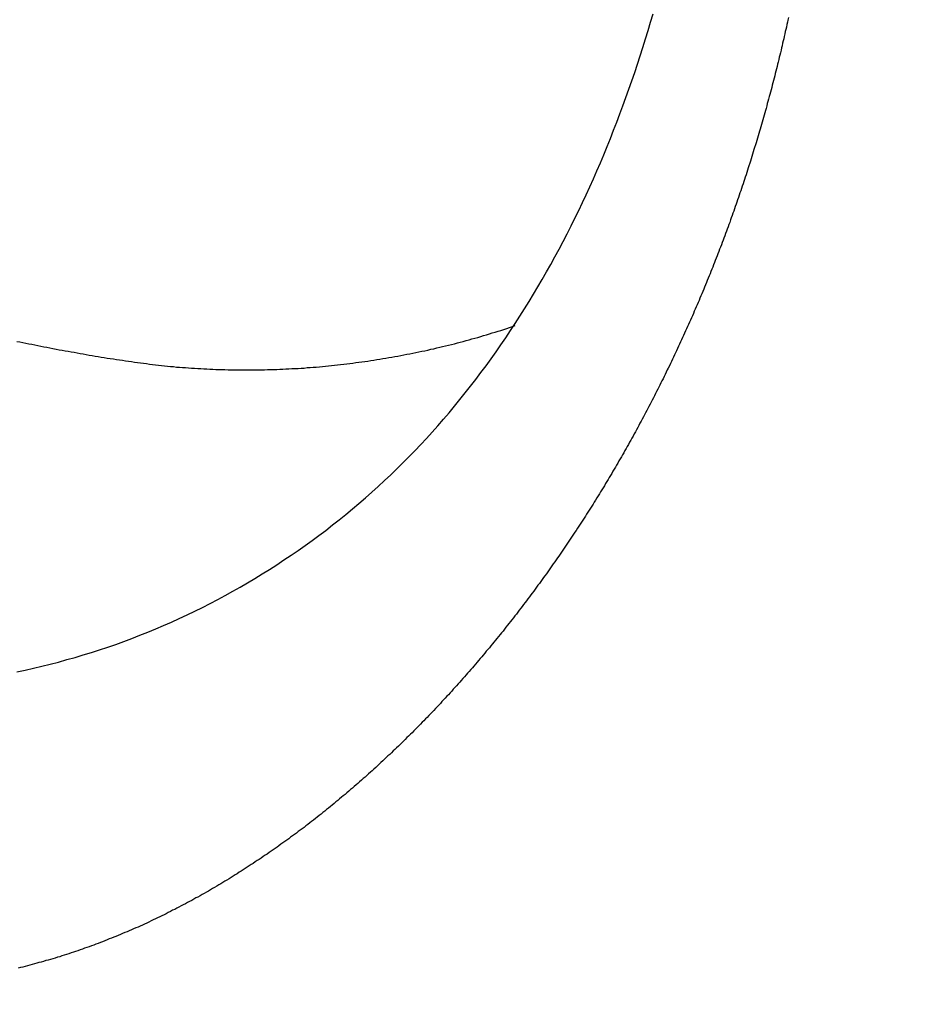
# Model space of a CAD drawing. Header units: millimetres. Extents: x -604189 to 881711, y -381903 to -7297.
# Tile 890 of 1056: x -558556 to -558510, y -165594 to -165544. Entities that reach past the tile are written whole.
import ezdxf

# ---------------------------------------------------------------- set-up
doc = ezdxf.new("R2010")
doc.units = ezdxf.units.MM
doc.header["$LTSCALE"] = 100
doc.linetypes.add('0.5_0.5', pattern=[1, 0.5, -0.5])
doc.linetypes.add('ACAD_ISO04W100', pattern=[30.5, 24, -3, 0.5, -3])
doc.layers.get('Defpoints').update_dxf_attribs({"color": 30})
doc.layers.add('OPIS', color=7, linetype='Continuous')
doc.layers.add('strop osie', color=80, linetype='ACAD_ISO04W100', lineweight=5)
doc.styles.get("Standard").update_dxf_attribs({"font": 'romans.shx', "width": 0.5})
doc.dimstyles.new('1 50', dxfattribs={"dimtxt": 150, "dimasz": 80, "dimexe": 1, "dimexo": 1, "dimgap": 20, "dimtad": 1, "dimdec": 0, "dimlfac": 0.1, "dimtxsty": 'Standard', "dimblk": 'ARCHTICK', "dimcen": 200, "dimclrd": 2, "dimadec": 1, "dimazin": 0, "dimtfac": 1, "dimtdec": 0, "dimtmove": 0, "dimatfit": 3, "dimldrblk": 'ARCHTICK', "dimfxl": 120, "dimfxlon": 1, "dimtfill": 1, "dimarcsym": 0})

# ---------------------------------------------------------------- blocks, each defined once
blk = doc.blocks.new('_ArchTick')
at = {"layer": 'strop osie', "color": 0, "const_width": 0.15}
blk.add_lwpolyline([(-0.5, -0.5), (0.5, 0.5)], dxfattribs=at)
blk = doc.blocks.new('*D3294')
at = {"layer": 'Defpoints', "color": 0, "linetype": 'ByBlock', "lineweight": 5, "transparency": 16777216}
for p in [(-595783.126, -159420.303), (-593748.924, -159420.303), (-552118.935, -179940.303)]:
    blk.add_point(p, dxfattribs=at)
at = {"layer": 'OPIS', "color": 0, "linetype": 'Continuous', "lineweight": -2, "transparency": 16777216}
for p, q in [((-595723.126, -159420.303), (-595784.126, -159420.303)), ((-595723.126, -179940.303), (-595784.126, -179940.303))]:
    blk.add_line(p, q, dxfattribs=at)
at = {"layer": 'OPIS', "color": 2, "lineweight": -2, "transparency": 16777216}
blk.add_line((-595783.126, -179940.303), (-595783.126, -159420.303), dxfattribs=at)
at = {"layer": 'OPIS', "color": 2, "linetype": 'ByBlock', "lineweight": -2, "transparency": 16777216, "xscale": 80, "yscale": 80, "zscale": 80}
for p, rotation in [((-595783.126, -159420.303), 90), ((-595783.126, -179940.303), 270)]:
    blk.add_blockref('_ArchTick', p, dxfattribs=dict(at, rotation=rotation))
at = {"layer": 'OPIS', "color": 0, "linetype": 'ByBlock', "lineweight": 13, "transparency": 16777216, "insert": (-595878.126, -169680.303), "char_height": 150, "attachment_point": 5, "rotation": 90, "bg_fill": 3, "box_fill_scale": 1.1, "bg_fill_color": 256, "bg_fill_true_color": 13158600, "bg_fill_transparency": 0}
blk.add_mtext('2052', dxfattribs=at)

msp = doc.modelspace()

# ---------------------------------------------------------------- hatches: boundary and pattern name
at = {"layer": 'OPIS', "linetype": 'ByBlock', "lineweight": 15}
h = msp.add_hatch(dxfattribs=at)
h.set_pattern_fill('ANSI37', color=0, scale=80, angle=45)
h.set_pattern_definition([(90, (-306927.96, 32475.8), (-254, 0), []), (180, (-306927.96, 32475.8), (-3e-14, -254), [])])
h.paths.add_polyline_path([(-559745.616, -168470.303), (-559845.616, -168470.303), (-559845.616, -168410.303), (-559745.616, -168410.303), (-559745.616, -168350.303), (-560845.616, -168350.303), (-560845.616, -168410.303), (-560745.616, -168410.303), (-560745.616, -168470.303, 0.267949), (-560295.616, -169249.726), (-560295.616, -169481.184, -0.414214), (-559952.679, -169824.121, -1), (-560638.553, -169824.121, -0.414214), (-560295.616, -169481.184), (-560295.616, -169249.726, -0.267949), (-560745.616, -168470.303), (-560845.616, -168470.303), (-560845.616, -168350.303), (-561118.924, -168350.303), (-561118.924, -172095.291), (-559553.922, -172095.29), (-559553.924, -168350.303), (-559745.616, -168350.303)])
h.paths.add_polyline_path([(-560989.238, -171970.288), (-560989.238, -171369.43), (-560514.238, -171369.43, -0.414232), (-560506.238, -171377.43), (-560506.238, -171961.436, -0.403374), (-560513.94, -171969.43), (-560989.238, -171969.43), (-560998.924, -171970.288)], flags=16)
h.paths.add_polyline_path([(-560569.238, -171447.43), (-560569.238, -171891.43, -0.414209), (-560619.237, -171941.43), (-560824.236, -171941.432, -0.414225), (-560874.238, -171891.432), (-560874.238, -171447.432, -0.414209), (-560824.238, -171397.432), (-560619.238, -171397.43, -0.414216)], flags=0)
h.paths.add_polyline_path([(-560754.738, -171692.272), (-560768.264, -171689.534), (-560778.52, -171674.091), (-560777.58, -171669.433), (-560791.338, -171669.433), (-560788.513, -171683.421), (-560780.618, -171695.311), (-560768.728, -171703.206), (-560754.738, -171706.031)], flags=0)
h.paths.add_polyline_path([(-560926.538, -171669.432), (-560944.038, -171669.432), (-560944.038, -171669.432), (-560938.912, -171681.806), (-560926.538, -171686.932)], flags=0)
h.paths.add_polyline_path([(-559553.926, -164304.92), (-559553.926, -164080.303), (-560998.924, -164080.303), (-560998.924, -164130.303), (-561051.758, -164130.303), (-561051.758, -164230.303), (-561112.409, -164230.303), (-561118.259, -165128.236), (-561111.758, -165130.303), (-561051.758, -165130.303), (-561051.758, -165230.303), (-560998.924, -165230.303), (-560998.924, -165930.303), (-560968.924, -165930.303), (-559691.758, -165930.303), (-559691.758, -166884.924, -0.259771), (-560368.468, -166480.303), (-560576.781, -166480.303, -0.694758), (-561118.924, -166682.141), (-561118.924, -167150.303), (-559553.924, -167150.303), (-559553.925, -165742.585, -0.501722), (-560517.887, -165023.753, -0.501722)])
h.paths.add_polyline_path([(-561051.758, -166930.303), (-561051.758, -167030.303), (-561111.758, -167030.303), (-561111.758, -166930.303)], flags=16)
h.paths.add_polyline_path([(-559553.926, -164304.92, 0.501722), (-560517.887, -165023.753, 0.501722), (-559553.925, -165742.585)], flags=17)
h.paths.add_polyline_path([(-559017.887, -165023.753, 0.331805), (-559553.926, -164304.92), (-559553.925, -165742.585, 0.331804)], flags=17)
h.paths.add_polyline_path([(-558393.92, -165930.303), (-559553.925, -165930.303), (-559553.924, -167030.303), (-558393.92, -167030.303)])
edge = h.paths.add_edge_path(flags=16)
edge.add_ellipse((-558869.257, -166529.058), major_axis=(0, 174.945), ratio=0.835608, start_angle=0, end_angle=180, ccw=False)
edge.add_line((-558869.023, -166354.089), (-558868.837, -166354.113))
edge.add_line((-558868.837, -166354.113), (-558551.758, -166354.113))
edge.add_ellipse((-558534.042, -166361.126), major_axis=(0, 22.068), ratio=0.905257, start_angle=0, end_angle=83.7318, ccw=False)
edge.add_line((-558534.042, -166339.058), (-558415.442, -166339.058))
edge.add_line((-558415.442, -166339.058), (-558415.442, -166719.058))
edge.add_line((-558415.442, -166719.058), (-558534.042, -166719.058))
edge.add_ellipse((-558534.042, -166696.99), major_axis=(0, 22.068), ratio=0.905257, start_angle=108.5291, end_angle=180, ccw=False)
edge.add_line((-558552.984, -166704.003), (-558869.257, -166704.003))
edge = h.paths.add_edge_path(flags=16)
edge.add_ellipse((-558655.149, -165473.071), major_axis=(119.577, 0), ratio=0.9754616, start_angle=134.53493, end_angle=225.46507, ccw=False)
edge.add_ellipse((-558571.362, -165553.094), major_axis=(-236.828, 0), ratio=0.9754616, start_angle=293.07706, end_angle=315.06459, ccw=False)
edge.add_ellipse((-558581.121, -165519.064), major_axis=(-200.962, 0), ratio=0.9754616, start_angle=268.86913, end_angle=294.41602, ccw=False)
edge.add_line((-558577.155, -165323.071), (-558434.725, -165323.071))
edge.add_line((-558434.725, -165323.071), (-558434.725, -165623.07))
edge.add_line((-558434.725, -165623.07), (-558577.155, -165623.07))
edge.add_ellipse((-558581.121, -165427.077), major_axis=(200.962, 0), ratio=0.9754616, start_angle=245.58398, end_angle=271.13087, ccw=False)
edge.add_ellipse((-558571.362, -165393.047), major_axis=(-236.828, 0), ratio=0.9754616, start_angle=404.93541, end_angle=426.92294, ccw=False)
h.paths.add_polyline_path([(-559691.758, -166075.303), (-560476.988, -166075.303, 0.131652), (-560368.468, -166480.303), (-559691.758, -166480.303)], flags=17)
h.paths.add_polyline_path([(-560476.988, -166075.303), (-559691.758, -166075.303), (-559691.758, -165930.303), (-560991.758, -165930.303), (-561051.758, -165930.303), (-561051.758, -166030.303), (-561118.924, -166030.303), (-561118.924, -166278.466, -0.694758), (-560576.781, -166480.303), (-560368.468, -166480.303, -0.131652)], flags=17)
h.paths.add_polyline_path([(-571773.92, -161590.543), (-574108.188, -161590.543), (-574098.917, -166615.286), (-571773.92, -166615.284)])
h.paths.add_polyline_path([(-559933.216, -164919.201), (-558639.203, -164919.201), (-558639.203, -164793.34), (-559933.216, -164793.34)], flags=25)
h.paths.add_polyline_path([(-560038.72, -166687.588), (-559732.99, -166687.588), (-559732.99, -166284.59), (-560038.72, -166284.59)], flags=25)
h.paths.add_polyline_path([(-559928.871, -165007.1), (-559413.75, -165007.1), (-559413.75, -164907.76), (-559928.871, -164907.76)], flags=9)
h.paths.add_polyline_path([(-559933.216, -164919.201), (-558639.203, -164919.201), (-558639.203, -164793.34), (-559933.216, -164793.34)], flags=25)
h.paths.add_polyline_path([(-560330.859, -165014.578), (-559994.182, -165014.578), (-559994.182, -164899.195), (-560330.859, -164899.195)], flags=24)
h.paths.add_polyline_path([(-560290.204, -164902.837), (-560108.354, -164902.837), (-560108.354, -164804.807), (-560290.204, -164804.807)], flags=24)
h.paths.add_polyline_path([(-560498.866, -166997.342), (-559983.744, -166997.342), (-559983.744, -166898.002), (-560498.866, -166898.002)], flags=24)
h.paths.add_polyline_path([(-560498.79, -166887.342), (-559655.724, -166887.342), (-559655.724, -166788.002), (-560498.79, -166788.002)], flags=24)
h.paths.add_polyline_path([(-560900.853, -167004.82), (-560564.177, -167004.82), (-560564.177, -166889.437), (-560900.853, -166889.437)], flags=24)
h.paths.add_polyline_path([(-560860.199, -166893.079), (-560678.349, -166893.079), (-560678.349, -166795.049), (-560860.199, -166795.049)], flags=24)
h.paths.add_polyline_path([(-560525.168, -170610.564), (-560010.047, -170610.564), (-560010.047, -170511.224), (-560525.168, -170511.224)], flags=24)
h.paths.add_polyline_path([(-560529.513, -170522.665), (-559444.307, -170522.665), (-559444.307, -170396.804), (-560529.513, -170396.804)], flags=9)
h.paths.add_polyline_path([(-560927.156, -170618.042), (-560590.479, -170618.042), (-560590.479, -170502.659), (-560927.156, -170502.659)], flags=24)
h.paths.add_polyline_path([(-560886.501, -170506.301), (-560704.651, -170506.301), (-560704.651, -170408.271), (-560886.501, -170408.271)], flags=24)
h.paths.add_polyline_path([(-560065.3, -168940.358), (-560065.3, -168600.658), (-560513.076, -168600.658), (-560513.076, -168940.358)], flags=24)
h.paths.add_polyline_path([(-559111.526, -164087.386), (-558760.99, -164087.386), (-558760.815, -164093.192), (-558760.644, -164098.997), (-558760.476, -164104.803), (-558760.311, -164110.608), (-558760.15, -164116.414), (-558759.991, -164122.22), (-558759.835, -164128.025), (-558759.683, -164133.831), (-558759.534, -164139.637), (-558759.387, -164145.443), (-558759.244, -164151.25), (-558759.104, -164157.056), (-558758.967, -164162.862), (-558758.833, -164168.669), (-558758.702, -164174.475), (-558758.575, -164180.282), (-558758.45, -164186.088), (-558758.328, -164191.895), (-558758.21, -164197.701), (-558758.094, -164203.508), (-558757.982, -164209.315), (-558757.872, -164215.122), (-558757.766, -164220.929), (-558757.663, -164226.736), (-558757.563, -164232.543), (-558757.465, -164238.35), (-558757.371, -164244.157), (-558757.28, -164249.965), (-558757.192, -164255.772), (-558757.107, -164261.579), (-558757.025, -164267.387), (-558756.946, -164273.194), (-558756.87, -164279.001), (-558756.797, -164284.809), (-558756.728, -164290.616), (-558756.661, -164296.424), (-558756.598, -164302.232), (-558756.538, -164308.039), (-558756.482, -164313.847), (-558756.428, -164319.654), (-558756.378, -164325.462), (-558756.332, -164331.27), (-558756.288, -164337.078), (-558756.248, -164342.885), (-558756.212, -164348.693), (-558756.178, -164354.501), (-558756.147, -164360.309), (-558756.118, -164366.117), (-558756.091, -164371.925), (-558756.066, -164377.733), (-558756.042, -164383.541), (-558756.02, -164389.348), (-558756.004, -164395.156), (-558755.999, -164400.964), (-558756.007, -164406.772), (-558756.031, -164412.58), (-558756.073, -164418.388), (-558756.132, -164424.195), (-558756.21, -164430.003), (-558756.308, -164435.81), (-558756.425, -164441.617), (-558756.562, -164447.423), (-558756.72, -164453.229), (-558756.898, -164459.034), (-558757.098, -164464.838), (-558757.32, -164470.642), (-558757.565, -164476.445), (-558757.837, -164482.247), (-558758.138, -164488.047), (-558758.47, -164493.845), (-558758.837, -164499.642), (-558759.241, -164505.435), (-558759.684, -164511.226), (-558760.175, -164517.014), (-558760.725, -164522.795), (-558761.35, -164528.569), (-558762.06, -164534.333), (-558762.874, -164540.084), (-558763.809, -164545.816), (-558764.883, -164551.524), (-558766.116, -164557.201), (-558767.538, -164562.832), (-558769.177, -164568.402), (-558771.062, -164573.894), (-558773.233, -164579.28), (-558775.735, -164584.521), (-558778.61, -164589.566), (-558781.897, -164594.354), (-558785.628, -164598.798), (-558789.808, -164602.827), (-558794.374, -164606.413), (-558799.255, -164609.556), (-558804.382, -164612.284), (-558809.694, -164614.629), (-558815.143, -164616.63), (-558820.694, -164618.326), (-558826.325, -164619.753), (-558832.011, -164620.95), (-558837.732, -164621.95), (-558843.479, -164622.786), (-558849.244, -164623.49), (-558855.021, -164624.092), (-558860.805, -164624.612), (-558866.595, -164625.056), (-558872.391, -164625.431), (-558878.19, -164625.744), (-558883.993, -164625.999), (-558889.798, -164626.204), (-558895.604, -164626.363), (-558901.411, -164626.484), (-558907.218, -164626.57), (-558913.026, -164626.629), (-558918.834, -164626.664), (-558924.642, -164626.683), (-558930.45, -164626.69), (-558936.258, -164626.691), (-558941.521, -164626.69), (-558946.785, -164626.685), (-558952.048, -164626.672), (-558957.312, -164626.645), (-558962.575, -164626.602), (-558967.838, -164626.537), (-558973.1, -164626.447), (-558978.362, -164626.327), (-558983.623, -164626.174), (-558988.883, -164625.983), (-558994.142, -164625.75), (-558999.398, -164625.47), (-559004.651, -164625.141), (-559009.9, -164624.756), (-559015.145, -164624.311), (-559020.383, -164623.802), (-559025.614, -164623.22), (-559030.834, -164622.543), (-559036.037, -164621.747), (-559041.216, -164620.812), (-559046.364, -164619.713), (-559051.466, -164618.424), (-559056.508, -164616.915), (-559061.47, -164615.16), (-559066.326, -164613.131), (-559071.043, -164610.799), (-559075.583, -164608.137), (-559079.894, -164605.121), (-559083.925, -164601.738), (-559087.622, -164597.995), (-559090.945, -164593.918), (-559093.905, -164589.566), (-559096.527, -164585.003), (-559098.839, -164580.275), (-559100.873, -164575.422), (-559102.662, -164570.472), (-559104.238, -164565.45), (-559105.625, -164560.373), (-559106.843, -164555.253), (-559107.915, -164550.1), (-559108.86, -164544.923), (-559109.695, -164539.726), (-559110.431, -164534.514), (-559111.082, -164529.291), (-559111.66, -164524.059), (-559112.176, -164518.821), (-559112.639, -164513.578), (-559113.058, -164508.331), (-559113.442, -164503.082), (-559113.794, -164497.83), (-559114.116, -164492.577), (-559114.412, -164487.322), (-559114.682, -164482.065), (-559114.93, -164476.808), (-559115.157, -164471.549), (-559115.363, -164466.29), (-559115.551, -164461.03), (-559115.72, -164455.769), (-559115.872, -164450.508), (-559116.007, -164445.246), (-559116.125, -164439.984), (-559116.227, -164434.721), (-559116.313, -164429.459), (-559116.383, -164424.196), (-559116.438, -164418.933), (-559116.477, -164413.669), (-559116.503, -164408.406), (-559116.515, -164403.142), (-559116.515, -164397.879), (-559116.505, -164392.616), (-559116.488, -164387.352), (-559116.467, -164382.089), (-559116.445, -164376.825), (-559116.422, -164371.562), (-559116.398, -164366.299), (-559116.372, -164361.035), (-559116.344, -164355.772), (-559116.314, -164350.508), (-559116.282, -164345.245), (-559116.247, -164339.982), (-559116.21, -164334.718), (-559116.169, -164329.455), (-559116.126, -164324.192), (-559116.08, -164318.929), (-559116.032, -164313.665), (-559115.98, -164308.402), (-559115.926, -164303.139), (-559115.87, -164297.876), (-559115.811, -164292.613), (-559115.749, -164287.35), (-559115.684, -164282.087), (-559115.617, -164276.824), (-559115.547, -164271.561), (-559115.475, -164266.298), (-559115.4, -164261.035), (-559115.323, -164255.772), (-559115.244, -164250.509), (-559115.161, -164245.246), (-559115.077, -164239.984), (-559114.99, -164234.721), (-559114.9, -164229.458), (-559114.808, -164224.196), (-559114.713, -164218.933), (-559114.616, -164213.67), (-559114.517, -164208.408), (-559114.415, -164203.145), (-559114.31, -164197.883), (-559114.203, -164192.621), (-559114.093, -164187.358), (-559113.981, -164182.096), (-559113.866, -164176.834), (-559113.749, -164171.572), (-559113.629, -164166.31), (-559113.506, -164161.048), (-559113.382, -164155.786), (-559113.254, -164150.524), (-559113.124, -164145.262), (-559112.991, -164140), (-559112.856, -164134.739), (-559112.719, -164129.477), (-559112.578, -164124.215), (-559112.436, -164118.954), (-559112.29, -164113.692), (-559112.142, -164108.431), (-559111.992, -164103.17), (-559111.839, -164097.908), (-559111.684, -164092.647)])
edge = h.paths.add_edge_path()
edge.add_line((-558393.92, -164080.303), (-559553.926, -164080.303))
edge.add_line((-559553.926, -164080.303), (-559553.926, -164304.92))
edge.add_arc((-559767.887, -165023.753), 750, 0, 73.424314, ccw=False)
edge.add_arc((-559767.887, -165023.753), 750, -73.424255, 0, ccw=False)
edge.add_line((-559553.925, -165742.585), (-559553.925, -165830.303))
edge.add_line((-559553.925, -165830.303), (-558393.92, -165830.303))
edge.add_line((-558393.92, -165830.303), (-558393.92, -164080.303))

# ---------------------------------------------------------------- next in the draw order: dimensions: what is measured, and where the dimension line sits
at = {"layer": 'OPIS', "color": 0, "linetype": 'ByBlock', "lineweight": 13}
dim = msp.add_linear_dim(base=(-595783.126, -159420.303), p1=(-552118.935, -179940.303), p2=(-593748.924, -159420.303), angle=90, dimstyle='1 50', override={"dimtmove": 1, "dimfxl": 60, "dimarcsym": 1}, dxfattribs=at)
dim.commit()
dim.dimension.update_dxf_attribs({"geometry": '*D3294', "text_midpoint": (-595878.126, -169680.303)})

# ---------------------------------------------------------------- next in the draw order: hatches: boundary and pattern name
at = {"layer": 'OPIS', "linetype": '0.5_0.5', "lineweight": 13}
h = msp.add_hatch(dxfattribs=at)
h.set_pattern_fill('ANSI37', color=0, scale=130)
h.set_pattern_definition([(45, (-597218.54, 256668.8), (-291.85832, 291.85832), []), (135, (-597218.54, 256668.8), (-291.85832, -291.85832), [])])
edge = h.paths.add_edge_path(flags=16)
edge.add_line((-570958.916, -168985.281), (-571058.916, -168985.281))
edge.add_line((-571058.916, -168985.281), (-572598.916, -168985.281))
edge.add_line((-572598.916, -168985.281), (-572598.915, -170470.3))
edge.add_line((-572598.915, -170470.3), (-570825.763, -170470.3))
edge.add_arc((-570508.916, -170339.099), 342.937, 180, 202.49364, ccw=False)
edge.add_arc((-570508.916, -170339.099), 342.937, 90, 180, ccw=False)
edge.add_line((-570508.916, -169996.163), (-570508.916, -169764.704))
edge.add_arc((-570058.916, -168985.281), 900, 180, 240, ccw=False)
edge = h.paths.add_edge_path(flags=17)
edge.add_line((-569358.915, -170085.281), (-569358.916, -168985.281))
edge.add_line((-569358.916, -168985.281), (-569358.917, -168985.281))
edge.add_line((-569358.917, -168985.281), (-569958.916, -168985.281))
edge.add_line((-569958.916, -168985.281), (-570058.916, -168985.281))
edge.add_line((-570058.916, -168985.281), (-570058.916, -168925.281))
edge.add_line((-570058.916, -168925.281), (-569958.916, -168925.281))
edge.add_line((-569958.916, -168925.281), (-569958.916, -168865.281))
edge.add_line((-569958.916, -168865.281), (-569358.916, -168865.281))
edge.add_line((-569358.916, -168865.281), (-569358.917, -166865.281))
edge.add_line((-569358.917, -166865.281), (-574098.917, -166865.286))
edge.add_line((-574098.917, -166865.286), (-574098.914, -171970.3))
edge.add_line((-574098.914, -171970.3), (-572608.913, -171970.3))
edge.add_line((-572608.913, -171970.3), (-571504.913, -170590.3))
edge.add_line((-571504.913, -170590.3), (-572718.915, -170590.3))
edge.add_line((-572718.915, -170590.3), (-572718.916, -168865.281))
edge.add_line((-572718.916, -168865.281), (-571058.916, -168865.281))
edge.add_line((-571058.916, -168865.281), (-571058.916, -168925.281))
edge.add_line((-571058.916, -168925.281), (-570958.916, -168925.281))
edge.add_line((-570958.916, -168925.281), (-570958.916, -168985.281))
edge.add_arc((-570058.916, -168985.281), 900, 180, 240)
edge.add_line((-570508.916, -169764.704), (-570508.916, -169996.163))
edge.add_arc((-570508.916, -170339.099), 342.937, 0, 90, ccw=False)
edge.add_arc((-570508.916, -170339.099), 342.937, 208.97989, 360, ccw=False)
edge.add_line((-570808.913, -170505.253), (-570808.913, -171171.086))
edge.add_arc((-570808.913, -171220.3), 49.214, 0, 90, ccw=False)
edge.add_arc((-570808.913, -171220.3), 49.214, 270, 360, ccw=False)
edge.add_line((-570808.913, -171269.514), (-570808.913, -171970.3))
edge.add_line((-570808.913, -171970.3), (-569358.914, -171970.3))
edge.add_line((-569358.914, -171970.3), (-569358.915, -170085.281))
h.paths.add_polyline_path([(-561118.924, -159870.303), (-590334.655, -159870.303), (-590334.655, -161470.303), (-562318.924, -161470.303), (-562318.924, -172095.292), (-561118.924, -172095.291), (-561118.924, -168350.303), (-552073.919, -168350.303), (-552073.92, -167150.303), (-561118.924, -167150.303)])
h.paths.add_polyline_path([(-572856.927, -169813.68), (-569451.07, -169813.68), (-569451.07, -169408.68), (-572856.927, -169408.68)], flags=16)

# ---------------------------------------------------------------- next in the draw order: linework, layer by layer
at = {"color": 0}
for points in [[(-558555.746, -165577.045, 0), (-558555.324, -165576.955, 0), (-558554.904, -165576.865, 0), (-558554.484, -165576.765, 0), (-558554.066, -165576.655, 0), (-558553.649, -165576.555, 0), (-558553.234, -165576.435, 0), (-558552.819, -165576.325, 0), (-558552.407, -165576.195, 0), (-558551.995, -165576.075, 0), (-558551.585, -165575.935, 0), (-558551.177, -165575.805, 0), (-558550.77, -165575.665, 0), (-558550.365, -165575.515, 0), (-558549.962, -165575.365, 0), (-558549.56, -165575.205, 0), (-558549.16, -165575.045, 0), (-558548.762, -165574.885, 0), (-558548.366, -165574.715, 0), (-558547.972, -165574.545, 0), (-558547.58, -165574.365, 0), (-558547.19, -165574.185, 0), (-558546.801, -165573.995, 0), (-558546.415, -165573.805, 0), (-558546.031, -165573.605, 0), (-558545.65, -165573.415, 0), (-558545.27, -165573.205, 0), (-558544.893, -165572.995, 0), (-558544.518, -165572.785, 0), (-558544.146, -165572.575, 0), (-558543.776, -165572.355, 0), (-558543.408, -165572.125, 0), (-558543.043, -165571.895, 0), (-558542.681, -165571.665, 0), (-558542.321, -165571.425, 0), (-558541.964, -165571.185, 0), (-558541.609, -165570.945, 0), (-558541.258, -165570.695, 0), (-558540.909, -165570.445, 0), (-558540.562, -165570.195, 0), (-558540.219, -165569.935, 0), (-558539.879, -165569.665, 0), (-558539.542, -165569.405, 0), (-558539.207, -165569.135, 0), (-558538.876, -165568.855, 0), (-558538.548, -165568.585, 0), (-558538.223, -165568.305, 0), (-558537.901, -165568.015, 0), (-558537.583, -165567.725, 0), (-558537.267, -165567.435, 0), (-558536.955, -165567.145, 0), (-558536.647, -165566.845, 0), (-558536.342, -165566.545, 0), (-558536.04, -165566.245, 0), (-558535.741, -165565.935, 0), (-558535.446, -165565.625, 0), (-558535.155, -165565.315, 0), (-558534.866, -165564.995, 0), (-558534.581, -165564.675, 0), (-558534.299, -165564.355, 0), (-558534.02, -165564.025, 0), (-558533.745, -165563.695, 0), (-558533.473, -165563.365, 0), (-558533.204, -165563.025, 0), (-558532.938, -165562.695, 0), (-558532.676, -165562.355, 0), (-558532.417, -165562.005, 0), (-558532.161, -165561.665, 0), (-558531.908, -165561.315, 0), (-558531.658, -165560.965, 0), (-558531.412, -165560.615, 0), (-558531.168, -165560.255, 0), (-558530.928, -165559.895, 0), (-558530.691, -165559.535, 0), (-558530.457, -165559.175, 0), (-558530.226, -165558.805, 0), (-558529.999, -165558.435, 0), (-558529.774, -165558.065, 0), (-558529.552, -165557.695, 0), (-558529.334, -165557.325, 0), (-558529.118, -165556.945, 0), (-558528.906, -165556.565, 0), (-558528.697, -165556.185, 0), (-558528.49, -165555.805, 0), (-558528.287, -165555.415, 0), (-558528.087, -165555.025, 0), (-558527.889, -165554.635, 0), (-558527.695, -165554.245, 0), (-558527.503, -165553.855, 0), (-558527.315, -165553.455, 0), (-558527.129, -165553.065, 0), (-558526.947, -165552.665, 0), (-558526.767, -165552.265, 0), (-558526.59, -165551.865, 0), (-558526.416, -165551.455, 0), (-558526.245, -165551.055, 0), (-558526.077, -165550.645, 0), (-558525.912, -165550.235, 0), (-558525.749, -165549.825, 0), (-558525.59, -165549.415, 0), (-558525.433, -165549.005, 0), (-558525.279, -165548.595, 0), (-558525.128, -165548.175, 0), (-558524.979, -165547.765, 0), (-558524.834, -165547.345, 0), (-558524.691, -165546.925, 0), (-558524.551, -165546.505, 0), (-558524.413, -165546.085, 0), (-558524.279, -165545.665, 0), (-558524.147, -165545.235, 0), (-558524.018, -165544.815, 0), (-558523.891, -165544.385, 0), (-558523.768, -165543.965, 0)], [(-558516.963, -165544.165, 0), (-558516.988, -165544.285, 0), (-558517.014, -165544.395, 0), (-558517.04, -165544.515, 0), (-558517.066, -165544.635, 0), (-558517.092, -165544.755, 0), (-558517.119, -165544.865, 0), (-558517.145, -165544.985, 0), (-558517.172, -165545.105, 0), (-558517.199, -165545.225, 0), (-558517.226, -165545.335, 0), (-558517.254, -165545.455, 0), (-558517.281, -165545.575, 0), (-558517.309, -165545.685, 0), (-558517.336, -165545.805, 0), (-558517.364, -165545.925, 0), (-558517.393, -165546.045, 0), (-558517.421, -165546.155, 0), (-558517.449, -165546.275, 0), (-558517.478, -165546.395, 0), (-558517.507, -165546.505, 0), (-558517.536, -165546.625, 0), (-558517.565, -165546.745, 0), (-558517.594, -165546.855, 0), (-558517.624, -165546.975, 0), (-558517.654, -165547.095, 0), (-558517.684, -165547.205, 0), (-558517.714, -165547.325, 0), (-558517.744, -165547.445, 0), (-558517.774, -165547.555, 0), (-558517.805, -165547.675, 0), (-558517.836, -165547.795, 0), (-558517.867, -165547.905, 0), (-558517.898, -165548.025, 0), (-558517.929, -165548.135, 0), (-558517.96, -165548.255, 0), (-558517.992, -165548.375, 0), (-558518.024, -165548.485, 0), (-558518.056, -165548.605, 0), (-558518.088, -165548.725, 0), (-558518.12, -165548.835, 0), (-558518.153, -165548.955, 0), (-558518.185, -165549.065, 0), (-558518.218, -165549.185, 0), (-558518.251, -165549.295, 0), (-558518.284, -165549.415, 0), (-558518.318, -165549.535, 0), (-558518.351, -165549.645, 0), (-558518.385, -165549.765, 0), (-558518.419, -165549.875, 0), (-558518.453, -165549.995, 0), (-558518.487, -165550.105, 0), (-558518.521, -165550.225, 0), (-558518.556, -165550.335, 0), (-558518.591, -165550.455, 0), (-558518.626, -165550.565, 0), (-558518.661, -165550.685, 0), (-558518.696, -165550.795, 0), (-558518.731, -165550.915, 0), (-558518.767, -165551.025, 0), (-558518.803, -165551.145, 0), (-558518.839, -165551.255, 0), (-558518.875, -165551.375, 0), (-558518.911, -165551.485, 0), (-558518.948, -165551.605, 0), (-558518.984, -165551.715, 0), (-558519.021, -165551.835, 0), (-558519.058, -165551.945, 0), (-558519.095, -165552.065, 0), (-558519.133, -165552.175, 0), (-558519.17, -165552.295, 0), (-558519.208, -165552.405, 0), (-558519.246, -165552.515, 0), (-558519.284, -165552.635, 0), (-558519.322, -165552.745, 0), (-558519.36, -165552.865, 0), (-558519.399, -165552.975, 0), (-558519.438, -165553.085, 0), (-558519.477, -165553.205, 0), (-558519.516, -165553.315, 0), (-558519.555, -165553.435, 0), (-558519.594, -165553.545, 0), (-558519.634, -165553.655, 0), (-558519.674, -165553.775, 0), (-558519.714, -165553.885, 0), (-558519.754, -165553.995, 0), (-558519.794, -165554.115, 0), (-558519.835, -165554.225, 0), (-558519.875, -165554.335, 0), (-558519.916, -165554.455, 0), (-558519.957, -165554.565, 0), (-558519.999, -165554.675, 0), (-558520.04, -165554.795, 0), (-558520.081, -165554.905, 0), (-558520.123, -165555.015, 0), (-558520.165, -165555.135, 0), (-558520.207, -165555.245, 0), (-558520.249, -165555.355, 0), (-558520.292, -165555.465, 0), (-558520.334, -165555.585, 0), (-558520.377, -165555.695, 0), (-558520.42, -165555.805, 0), (-558520.463, -165555.915, 0), (-558520.507, -165556.035, 0), (-558520.55, -165556.145, 0), (-558520.594, -165556.255, 0), (-558520.638, -165556.365, 0), (-558520.682, -165556.475, 0), (-558520.726, -165556.595, 0), (-558520.77, -165556.705, 0), (-558520.815, -165556.815, 0), (-558520.859, -165556.925, 0), (-558520.904, -165557.035, 0), (-558520.949, -165557.145, 0), (-558520.994, -165557.265, 0), (-558521.04, -165557.375, 0), (-558521.085, -165557.485, 0), (-558521.131, -165557.595, 0), (-558521.177, -165557.705, 0), (-558521.223, -165557.815, 0), (-558521.269, -165557.925, 0), (-558521.316, -165558.045, 0), (-558521.363, -165558.155, 0), (-558521.409, -165558.265, 0), (-558521.456, -165558.375, 0), (-558521.504, -165558.485, 0), (-558521.551, -165558.595, 0), (-558521.598, -165558.705, 0), (-558521.646, -165558.815, 0), (-558521.694, -165558.925, 0), (-558521.742, -165559.035, 0), (-558521.79, -165559.145, 0), (-558521.839, -165559.255, 0), (-558521.887, -165559.365, 0), (-558521.936, -165559.475, 0), (-558521.985, -165559.585, 0), (-558522.034, -165559.695, 0), (-558522.083, -165559.805, 0), (-558522.133, -165559.915, 0), (-558522.182, -165560.025, 0), (-558522.232, -165560.135, 0), (-558522.282, -165560.245, 0), (-558522.332, -165560.355, 0), (-558522.382, -165560.465, 0), (-558522.433, -165560.575, 0), (-558522.484, -165560.685, 0), (-558522.534, -165560.795, 0), (-558522.585, -165560.905, 0), (-558522.637, -165561.005, 0), (-558522.688, -165561.115, 0), (-558522.74, -165561.225, 0), (-558522.791, -165561.335, 0), (-558522.843, -165561.445, 0), (-558522.895, -165561.555, 0), (-558522.948, -165561.665, 0), (-558523, -165561.775, 0), (-558523.053, -165561.875, 0), (-558523.105, -165561.985, 0), (-558523.158, -165562.095, 0), (-558523.211, -165562.205, 0), (-558523.265, -165562.315, 0), (-558523.318, -165562.415, 0), (-558523.372, -165562.525, 0), (-558523.426, -165562.635, 0), (-558523.48, -165562.745, 0), (-558523.534, -165562.845, 0), (-558523.588, -165562.955, 0), (-558523.643, -165563.065, 0), (-558523.698, -165563.175, 0), (-558523.752, -165563.275, 0), (-558523.807, -165563.385, 0), (-558523.863, -165563.495, 0), (-558523.918, -165563.595, 0), (-558523.974, -165563.705, 0), (-558524.03, -165563.815, 0), (-558524.085, -165563.915, 0), (-558524.142, -165564.025, 0), (-558524.198, -165564.135, 0), (-558524.254, -165564.235, 0), (-558524.311, -165564.345, 0), (-558524.368, -165564.455, 0), (-558524.425, -165564.555, 0), (-558524.482, -165564.665, 0), (-558524.539, -165564.765, 0), (-558524.597, -165564.875, 0), (-558524.655, -165564.985, 0), (-558524.712, -165565.085, 0), (-558524.771, -165565.195, 0), (-558524.829, -165565.295, 0), (-558524.887, -165565.405, 0), (-558524.946, -165565.505, 0), (-558525.004, -165565.615, 0), (-558525.063, -165565.715, 0), (-558525.122, -165565.825, 0), (-558525.182, -165565.925, 0), (-558525.241, -165566.035, 0), (-558525.301, -165566.135, 0), (-558525.361, -165566.245, 0), (-558525.421, -165566.345, 0), (-558525.481, -165566.445, 0), (-558525.541, -165566.555, 0), (-558525.602, -165566.655, 0), (-558525.662, -165566.765, 0), (-558525.723, -165566.865, 0), (-558525.784, -165566.965, 0), (-558525.845, -165567.075, 0), (-558525.907, -165567.175, 0), (-558525.968, -165567.275, 0), (-558526.03, -165567.385, 0), (-558526.092, -165567.485, 0), (-558526.154, -165567.585, 0), (-558526.216, -165567.695, 0), (-558526.279, -165567.795, 0), (-558526.341, -165567.895, 0), (-558526.404, -165568.005, 0), (-558526.467, -165568.105, 0), (-558526.53, -165568.205, 0), (-558526.593, -165568.305, 0), (-558526.657, -165568.415, 0), (-558526.721, -165568.515, 0), (-558526.784, -165568.615, 0), (-558526.848, -165568.715, 0), (-558526.913, -165568.815, 0), (-558526.977, -165568.915, 0), (-558527.041, -165569.025, 0), (-558527.106, -165569.125, 0), (-558527.171, -165569.225, 0), (-558527.236, -165569.325, 0), (-558527.301, -165569.425, 0), (-558527.367, -165569.525, 0), (-558527.432, -165569.625, 0), (-558527.498, -165569.725, 0), (-558527.564, -165569.825, 0), (-558527.63, -165569.935, 0), (-558527.696, -165570.035, 0), (-558527.763, -165570.135, 0), (-558527.829, -165570.235, 0), (-558527.896, -165570.335, 0), (-558527.963, -165570.435, 0), (-558528.03, -165570.535, 0), (-558528.098, -165570.635, 0), (-558528.165, -165570.735, 0), (-558528.233, -165570.835, 0), (-558528.301, -165570.925, 0), (-558528.369, -165571.025, 0), (-558528.437, -165571.125, 0), (-558528.505, -165571.225, 0), (-558528.574, -165571.325, 0), (-558528.643, -165571.425, 0), (-558528.712, -165571.525, 0), (-558528.781, -165571.625, 0), (-558528.85, -165571.725, 0), (-558528.919, -165571.815, 0), (-558528.989, -165571.915, 0), (-558529.059, -165572.015, 0), (-558529.129, -165572.115, 0), (-558529.199, -165572.215, 0), (-558529.269, -165572.305, 0), (-558529.34, -165572.405, 0), (-558529.41, -165572.505, 0), (-558529.481, -165572.605, 0), (-558529.552, -165572.695, 0), (-558529.623, -165572.795, 0), (-558529.695, -165572.895, 0), (-558529.766, -165572.985, 0), (-558529.838, -165573.085, 0), (-558529.91, -165573.185, 0), (-558529.982, -165573.275, 0), (-558530.054, -165573.375, 0), (-558530.127, -165573.475, 0), (-558530.199, -165573.565, 0), (-558530.272, -165573.665, 0), (-558530.345, -165573.755, 0), (-558530.418, -165573.855, 0), (-558530.491, -165573.945, 0), (-558530.565, -165574.045, 0), (-558530.638, -165574.145, 0), (-558530.712, -165574.235, 0), (-558530.786, -165574.335, 0), (-558530.86, -165574.425, 0), (-558530.935, -165574.515, 0), (-558531.009, -165574.615, 0), (-558531.084, -165574.705, 0), (-558531.159, -165574.805, 0), (-558531.234, -165574.895, 0), (-558531.309, -165574.995, 0), (-558531.384, -165575.085, 0), (-558531.46, -165575.175, 0), (-558531.536, -165575.275, 0), (-558531.612, -165575.365, 0), (-558531.688, -165575.455, 0), (-558531.764, -165575.555, 0), (-558531.84, -165575.645, 0), (-558531.917, -165575.735, 0), (-558531.994, -165575.835, 0), (-558532.071, -165575.925, 0), (-558532.148, -165576.015, 0), (-558532.225, -165576.105, 0), (-558532.302, -165576.205, 0), (-558532.38, -165576.295, 0), (-558532.458, -165576.385, 0), (-558532.536, -165576.475, 0), (-558532.614, -165576.565, 0), (-558532.692, -165576.655, 0), (-558532.771, -165576.755, 0), (-558532.85, -165576.845, 0), (-558532.928, -165576.935, 0), (-558533.007, -165577.025, 0), (-558533.087, -165577.115, 0), (-558533.166, -165577.205, 0), (-558533.245, -165577.295, 0), (-558533.325, -165577.385, 0), (-558533.405, -165577.475, 0), (-558533.485, -165577.565, 0), (-558533.565, -165577.655, 0), (-558533.646, -165577.745, 0), (-558533.726, -165577.835, 0), (-558533.807, -165577.925, 0), (-558533.888, -165578.015, 0), (-558533.969, -165578.105, 0), (-558534.05, -165578.195, 0), (-558534.131, -165578.275, 0), (-558534.213, -165578.365, 0), (-558534.295, -165578.455, 0), (-558534.377, -165578.545, 0), (-558534.459, -165578.635, 0), (-558534.541, -165578.725, 0), (-558534.624, -165578.805, 0), (-558534.706, -165578.895, 0), (-558534.789, -165578.985, 0), (-558534.872, -165579.075, 0), (-558534.955, -165579.155, 0), (-558535.038, -165579.245, 0), (-558535.122, -165579.335, 0), (-558535.206, -165579.415, 0), (-558535.289, -165579.505, 0), (-558535.373, -165579.585, 0), (-558535.458, -165579.675, 0), (-558535.542, -165579.765, 0), (-558535.627, -165579.845, 0), (-558535.711, -165579.935, 0), (-558535.796, -165580.015, 0), (-558535.881, -165580.105, 0), (-558535.967, -165580.185, 0), (-558536.052, -165580.275, 0), (-558536.138, -165580.355, 0), (-558536.223, -165580.445, 0), (-558536.309, -165580.525, 0), (-558536.395, -165580.615, 0), (-558536.482, -165580.695, 0), (-558536.568, -165580.775, 0), (-558536.655, -165580.865, 0), (-558536.742, -165580.945, 0), (-558536.829, -165581.025, 0), (-558536.916, -165581.115, 0), (-558537.003, -165581.195, 0), (-558537.091, -165581.275, 0), (-558537.178, -165581.355, 0), (-558537.266, -165581.445, 0), (-558537.354, -165581.525, 0), (-558537.443, -165581.605, 0), (-558537.531, -165581.685, 0), (-558537.62, -165581.765, 0), (-558537.709, -165581.855, 0), (-558537.798, -165581.935, 0), (-558537.887, -165582.015, 0), (-558537.976, -165582.095, 0), (-558538.065, -165582.175, 0), (-558538.155, -165582.255, 0), (-558538.245, -165582.335, 0), (-558538.335, -165582.415, 0), (-558538.425, -165582.495, 0), (-558538.516, -165582.575, 0), (-558538.606, -165582.655, 0), (-558538.697, -165582.735, 0), (-558538.788, -165582.815, 0), (-558538.879, -165582.895, 0), (-558538.97, -165582.965, 0), (-558539.062, -165583.045, 0), (-558539.153, -165583.125, 0), (-558539.245, -165583.205, 0), (-558539.337, -165583.285, 0), (-558539.429, -165583.355, 0), (-558539.522, -165583.435, 0), (-558539.614, -165583.515, 0), (-558539.707, -165583.585, 0), (-558539.8, -165583.665, 0), (-558539.893, -165583.745, 0), (-558539.986, -165583.815, 0), (-558540.079, -165583.895, 0), (-558540.173, -165583.975, 0), (-558540.267, -165584.045, 0), (-558540.361, -165584.125, 0), (-558540.455, -165584.195, 0), (-558540.549, -165584.275, 0), (-558540.643, -165584.345, 0), (-558540.738, -165584.415, 0), (-558540.833, -165584.495, 0), (-558540.928, -165584.565, 0), (-558541.023, -165584.645, 0), (-558541.118, -165584.715, 0), (-558541.214, -165584.785, 0), (-558541.31, -165584.865, 0), (-558541.406, -165584.935, 0), (-558541.502, -165585.005, 0), (-558541.598, -165585.075, 0), (-558541.694, -165585.155, 0), (-558541.791, -165585.225, 0), (-558541.888, -165585.295, 0), (-558541.985, -165585.365, 0), (-558542.082, -165585.435, 0), (-558542.179, -165585.505, 0), (-558542.277, -165585.575, 0), (-558542.374, -165585.645, 0), (-558542.472, -165585.715, 0), (-558542.57, -165585.785, 0), (-558542.668, -165585.855, 0), (-558542.767, -165585.925, 0), (-558542.865, -165585.995, 0), (-558542.964, -165586.065, 0), (-558543.063, -165586.135, 0), (-558543.162, -165586.205, 0), (-558543.261, -165586.265, 0), (-558543.361, -165586.335, 0), (-558543.46, -165586.405, 0), (-558543.56, -165586.475, 0), (-558543.66, -165586.535, 0), (-558543.76, -165586.605, 0), (-558543.861, -165586.675, 0), (-558543.961, -165586.735, 0), (-558544.062, -165586.805, 0), (-558544.163, -165586.865, 0), (-558544.264, -165586.935, 0), (-558544.365, -165587.005, 0), (-558544.467, -165587.065, 0), (-558544.569, -165587.125, 0), (-558544.67, -165587.195, 0), (-558544.772, -165587.255, 0), (-558544.875, -165587.325, 0), (-558544.977, -165587.385, 0), (-558545.08, -165587.445, 0), (-558545.182, -165587.515, 0), (-558545.285, -165587.575, 0), (-558545.389, -165587.635, 0), (-558545.492, -165587.695, 0), (-558545.595, -165587.755, 0), (-558545.699, -165587.825, 0), (-558545.803, -165587.885, 0), (-558545.907, -165587.945, 0), (-558546.011, -165588.005, 0), (-558546.115, -165588.065, 0), (-558546.22, -165588.125, 0), (-558546.325, -165588.185, 0), (-558546.43, -165588.245, 0), (-558546.535, -165588.305, 0), (-558546.64, -165588.365, 0), (-558546.745, -165588.415, 0), (-558546.851, -165588.475, 0), (-558546.957, -165588.535, 0), (-558547.063, -165588.595, 0), (-558547.169, -165588.645, 0), (-558547.275, -165588.705, 0), (-558547.381, -165588.765, 0), (-558547.488, -165588.815, 0), (-558547.595, -165588.875, 0), (-558547.702, -165588.925, 0), (-558547.809, -165588.985, 0), (-558547.916, -165589.035, 0), (-558548.024, -165589.095, 0), (-558548.131, -165589.145, 0), (-558548.239, -165589.205, 0), (-558548.347, -165589.255, 0), (-558548.455, -165589.305, 0), (-558548.563, -165589.365, 0), (-558548.672, -165589.415, 0), (-558548.78, -165589.465, 0), (-558548.889, -165589.515, 0), (-558548.998, -165589.565, 0), (-558549.107, -165589.625, 0), (-558549.216, -165589.675, 0), (-558549.326, -165589.725, 0), (-558549.435, -165589.775, 0), (-558549.545, -165589.825, 0), (-558549.655, -165589.875, 0), (-558549.765, -165589.915, 0), (-558549.875, -165589.965, 0), (-558549.985, -165590.015, 0), (-558550.096, -165590.065, 0), (-558550.206, -165590.115, 0), (-558550.317, -165590.155, 0), (-558550.428, -165590.205, 0), (-558550.539, -165590.255, 0), (-558550.65, -165590.295, 0), (-558550.762, -165590.345, 0), (-558550.873, -165590.385, 0), (-558550.985, -165590.435, 0), (-558551.097, -165590.475, 0), (-558551.209, -165590.525, 0), (-558551.321, -165590.565, 0), (-558551.433, -165590.615, 0), (-558551.545, -165590.655, 0), (-558551.658, -165590.695, 0), (-558551.771, -165590.735, 0), (-558551.883, -165590.785, 0), (-558551.996, -165590.825, 0), (-558552.109, -165590.865, 0), (-558552.223, -165590.905, 0), (-558552.336, -165590.945, 0), (-558552.45, -165590.985, 0), (-558552.563, -165591.025, 0), (-558552.677, -165591.065, 0), (-558552.791, -165591.105, 0), (-558552.905, -165591.135, 0), (-558553.019, -165591.175, 0), (-558553.134, -165591.215, 0), (-558553.248, -165591.255, 0), (-558553.363, -165591.285, 0), (-558553.478, -165591.325, 0), (-558553.592, -165591.365, 0), (-558553.707, -165591.395, 0), (-558553.823, -165591.435, 0), (-558553.938, -165591.465, 0), (-558554.053, -165591.505, 0), (-558554.169, -165591.535, 0), (-558554.284, -165591.565, 0), (-558554.4, -165591.605, 0), (-558554.516, -165591.635, 0), (-558554.632, -165591.665, 0), (-558554.748, -165591.695, 0), (-558554.864, -165591.725, 0), (-558554.981, -165591.765, 0), (-558555.097, -165591.795, 0), (-558555.214, -165591.825, 0), (-558555.33, -165591.855, 0), (-558555.447, -165591.885, 0), (-558555.564, -165591.905, 0), (-558555.681, -165591.935, 0)], [(-558549.829, -165561.475, 0), (-558549.68, -165561.495, 0), (-558549.529, -165561.515, 0), (-558549.379, -165561.535, 0), (-558549.229, -165561.555, 0), (-558549.078, -165561.575, 0), (-558548.928, -165561.595, 0), (-558548.777, -165561.615, 0), (-558548.626, -165561.635, 0), (-558548.475, -165561.645, 0), (-558548.324, -165561.665, 0), (-558548.173, -165561.675, 0), (-558548.022, -165561.695, 0), (-558547.871, -165561.705, 0), (-558547.719, -165561.725, 0), (-558547.567, -165561.735, 0), (-558547.416, -165561.745, 0), (-558547.264, -165561.755, 0), (-558547.112, -165561.765, 0), (-558546.96, -165561.775, 0), (-558546.808, -165561.785, 0), (-558546.656, -165561.795, 0), (-558546.504, -165561.805, 0), (-558546.351, -165561.815, 0), (-558546.199, -165561.825, 0), (-558546.047, -165561.835, 0), (-558545.894, -165561.835, 0), (-558545.742, -165561.845, 0), (-558545.589, -165561.845, 0), (-558545.436, -165561.855, 0), (-558545.284, -165561.855, 0), (-558545.131, -165561.865, 0), (-558544.978, -165561.865, 0), (-558544.825, -165561.865, 0), (-558544.672, -165561.875, 0), (-558544.519, -165561.875, 0), (-558544.366, -165561.875, 0), (-558544.213, -165561.875, 0), (-558544.06, -165561.875, 0), (-558543.907, -165561.875, 0), (-558543.754, -165561.875, 0), (-558543.601, -165561.865, 0), (-558543.448, -165561.865, 0), (-558543.295, -165561.865, 0), (-558543.142, -165561.855, 0), (-558542.988, -165561.855, 0), (-558542.835, -165561.845, 0), (-558542.682, -165561.845, 0), (-558542.529, -165561.835, 0), (-558542.376, -165561.835, 0), (-558542.223, -165561.825, 0), (-558542.07, -165561.815, 0), (-558541.916, -165561.805, 0), (-558541.763, -165561.805, 0), (-558541.61, -165561.795, 0), (-558541.457, -165561.785, 0), (-558541.304, -165561.775, 0), (-558541.151, -165561.755, 0), (-558540.998, -165561.745, 0), (-558540.845, -165561.735, 0), (-558540.692, -165561.725, 0), (-558540.539, -165561.715, 0), (-558540.386, -165561.695, 0), (-558540.234, -165561.685, 0), (-558540.081, -165561.665, 0), (-558539.928, -165561.655, 0), (-558539.776, -165561.635, 0), (-558539.623, -165561.615, 0), (-558539.471, -165561.605, 0), (-558539.318, -165561.585, 0), (-558539.166, -165561.565, 0), (-558539.013, -165561.545, 0), (-558538.861, -165561.525, 0), (-558538.709, -165561.505, 0), (-558538.557, -165561.485, 0), (-558538.405, -165561.465, 0), (-558538.253, -165561.445, 0), (-558538.101, -165561.425, 0), (-558537.949, -165561.405, 0), (-558537.798, -165561.375, 0), (-558537.646, -165561.355, 0), (-558537.495, -165561.335, 0), (-558537.344, -165561.305, 0), (-558537.192, -165561.285, 0), (-558537.041, -165561.255, 0), (-558536.89, -165561.225, 0), (-558536.739, -165561.205, 0), (-558536.589, -165561.175, 0), (-558536.438, -165561.145, 0), (-558536.288, -165561.115, 0), (-558536.137, -165561.085, 0), (-558535.987, -165561.055, 0), (-558535.837, -165561.025, 0), (-558535.687, -165560.995, 0), (-558535.537, -165560.965, 0), (-558535.387, -165560.935, 0), (-558535.238, -165560.905, 0), (-558535.088, -165560.875, 0), (-558534.939, -165560.835, 0), (-558534.79, -165560.805, 0), (-558534.641, -165560.765, 0), (-558534.492, -165560.735, 0), (-558534.344, -165560.695, 0), (-558534.195, -165560.665, 0), (-558534.047, -165560.625, 0), (-558533.899, -165560.595, 0), (-558533.751, -165560.555, 0), (-558533.603, -165560.515, 0), (-558533.456, -165560.475, 0), (-558533.309, -165560.435, 0), (-558533.161, -165560.395, 0), (-558533.014, -165560.355, 0), (-558532.868, -165560.315, 0), (-558532.721, -165560.275, 0), (-558532.575, -165560.235, 0), (-558532.429, -165560.195, 0), (-558532.283, -165560.145, 0), (-558532.137, -165560.105, 0), (-558531.991, -165560.065, 0), (-558531.846, -165560.015, 0), (-558531.701, -165559.975, 0), (-558531.556, -165559.925, 0), (-558531.412, -165559.885, 0), (-558531.267, -165559.835, 0), (-558531.123, -165559.785, 0), (-558530.979, -165559.745, 0), (-558530.835, -165559.695, 0), (-558530.692, -165559.645, 0)], [(-558555.74, -165560.435, 0), (-558555.589, -165560.465, 0), (-558555.438, -165560.495, 0), (-558555.288, -165560.525, 0), (-558555.137, -165560.555, 0), (-558554.986, -165560.585, 0), (-558554.835, -165560.615, 0), (-558554.684, -165560.645, 0), (-558554.533, -165560.675, 0), (-558554.381, -165560.705, 0), (-558554.23, -165560.735, 0), (-558554.079, -165560.765, 0), (-558553.928, -165560.795, 0), (-558553.776, -165560.825, 0), (-558553.625, -165560.855, 0), (-558553.474, -165560.875, 0), (-558553.322, -165560.905, 0), (-558553.171, -165560.935, 0), (-558553.019, -165560.965, 0), (-558552.868, -165560.985, 0), (-558552.716, -165561.015, 0), (-558552.565, -165561.045, 0), (-558552.413, -165561.065, 0), (-558552.261, -165561.095, 0), (-558552.11, -165561.125, 0), (-558551.958, -165561.145, 0), (-558551.806, -165561.175, 0), (-558551.654, -165561.195, 0), (-558551.502, -165561.225, 0), (-558551.35, -165561.245, 0), (-558551.198, -165561.275, 0), (-558551.046, -165561.295, 0), (-558550.894, -165561.315, 0), (-558550.742, -165561.345, 0), (-558550.59, -165561.365, 0), (-558550.438, -165561.385, 0), (-558550.286, -165561.415, 0), (-558550.134, -165561.435, 0), (-558549.982, -165561.455, 0), (-558549.829, -165561.475, 0)]]:
    msp.add_polyline3d(points, dxfattribs=at)

doc.saveas('drawing.dxf')
